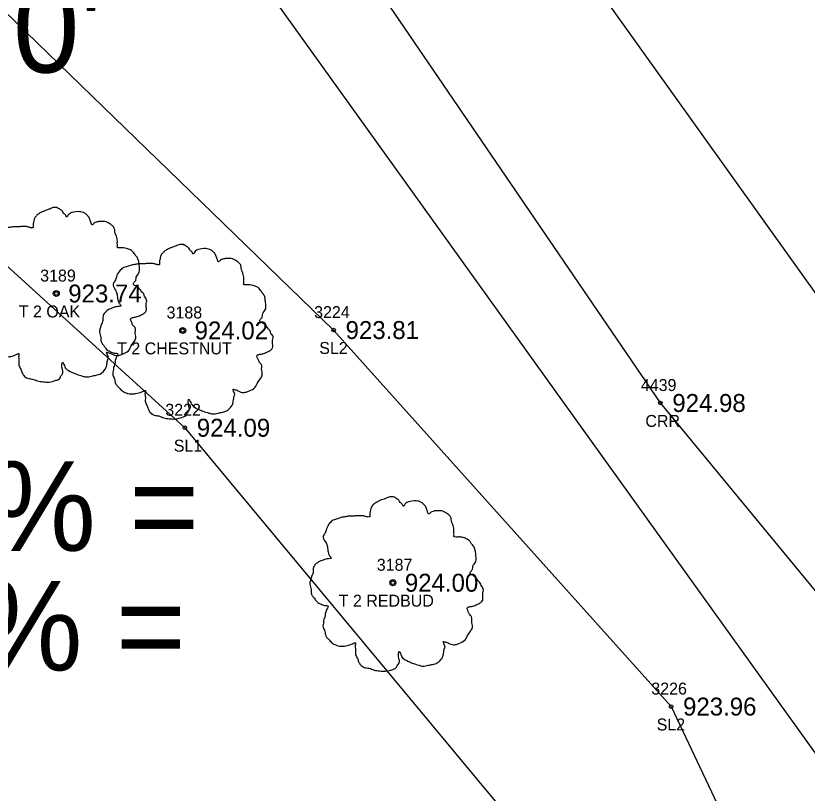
# Model space of a CAD drawing. Extents: x 1575382 to 1578175, y 1099175 to 1101955.
# Drawn here: x 1576931 to 1576997.2, y 1100936.8 to 1101001.7 of the extents above; entities that cross this region are included whole.
import ezdxf

# ---------------------------------------------------------------- set-up
doc = ezdxf.new("R2010")
doc.units = 0
for name, color, linetype in [('RD_EX_H2O', 7, 'Continuous'), ('RD_EX_H2O_txCode', 7, 'Continuous'), ('RD_EX_TX_H2O_ELEV', 7, 'Continuous'), ('RD_EX_TX_VEG_ELEV', 7, 'Continuous'), ('RD_EX_VEG', 7, 'Continuous'), ('RD_EX_VEG_txCode', 7, 'Continuous'), ('RD_HC_Cl', 7, 'Continuous'), ('RD_HC_Data', 7, 'Continuous'), ('RD_SMD_Locator', 7, 'Continuous')]:
    doc.layers.add(name, color=color, linetype=linetype)

msp = doc.modelspace()

# ---------------------------------------------------------------- linework, layer by layer
at = {"layer": 'RD_EX_H2O'}
msp.add_lwpolyline([(1577042.97, 1100897.204), (1577038.115, 1100899.956), (1577014.743, 1100933.184), (1576984.891, 1100969.371), (1576955.449, 1101012.576), (1576924.867, 1101056.147), (1576897.244, 1101102.51), (1576868.308, 1101145.43), (1576840.707, 1101206.599)], dxfattribs=at)
at = {"layer": 'RD_EX_VEG'}
for points in [[(1576850.621, 1101171.41), (1576930.104, 1101034.469), (1577038.251, 1100883.779), (1577074.138, 1100918.209), (1577030.741, 1100978.52)], [(1576842.661, 1101165.203), (1576856.324, 1101117.296), (1576901.07, 1101050.702), (1576926.345, 1101005.763), (1576957.585, 1100975.469), (1576985.787, 1100943.994), (1577005.951, 1100901.315), (1577049.501, 1100868.209), (1577075.374, 1100845.032), (1577056.225, 1100809.989)], [(1576823.907, 1101161.244), (1576835.181, 1101111.009), (1576847.368, 1101072.746), (1576888.665, 1101041.707), (1576913.762, 1100995.867), (1576945.147, 1100967.302), (1576973.299, 1100933.425), (1576973.63, 1100896.298), (1576975.024, 1100865.506), (1577014.084, 1100835.799), (1577056.225, 1100809.989)]]:
    msp.add_lwpolyline(points, dxfattribs=at)
for centre, radius in [((1576934.405, 1100978.523), 0.25), ((1576934.392, 1100978.504), 0.0001), ((1576944.968, 1100975.435), 0.25), ((1576944.955, 1100975.416), 0.0001), ((1576962.538, 1100954.345), 0.25), ((1576962.525, 1100954.326), 0.0001)]:
    msp.add_circle(centre, radius, dxfattribs=at)
for points in [[(1576934.537, 1100985.69), (1576934.237, 1100985.715), (1576933.912, 1100985.615), (1576933.662, 1100985.515), (1576933.437, 1100985.44), (1576933.212, 1100985.34), (1576932.912, 1100985.165), (1576932.688, 1100984.965), (1576932.563, 1100984.715), (1576932.513, 1100984.491), (1576932.463, 1100984.216), (1576932.463, 1100984.041), (1576932.338, 1100984.016), (1576932.188, 1100984.041), (1576931.938, 1100984.116), (1576931.688, 1100984.116), (1576931.438, 1100984.116), (1576931.088, 1100984.091), (1576930.738, 1100984.091), (1576930.464, 1100984.041), (1576930.139, 1100983.991), (1576929.764, 1100983.866), (1576929.414, 1100983.741), (1576929.114, 1100983.491), (1576928.864, 1100983.016), (1576928.739, 1100982.666), (1576928.589, 1100982.416), (1576928.739, 1100981.967), (1576928.914, 1100981.617), (1576928.939, 1100981.417), (1576929.014, 1100980.992), (1576929.114, 1100980.767), (1576929.239, 1100980.567), (1576929.164, 1100980.542), (1576928.789, 1100980.492), (1576928.489, 1100980.392), (1576928.065, 1100980.167), (1576927.84, 1100979.943), (1576927.74, 1100979.618), (1576927.715, 1100979.268), (1576927.615, 1100979.068), (1576927.54, 1100978.793), (1576927.515, 1100978.718), (1576927.465, 1100978.393), (1576927.565, 1100977.943), (1576927.59, 1100977.594), (1576927.715, 1100977.369), (1576927.865, 1100977.194), (1576928.04, 1100976.944), (1576928.439, 1100976.719), (1576928.764, 1100976.619), (1576928.964, 1100976.594), (1576928.789, 1100976.094), (1576928.739, 1100975.744), (1576928.614, 1100975.345), (1576928.614, 1100975.27), (1576928.564, 1100974.795), (1576928.714, 1100974.47), (1576928.789, 1100974.095), (1576928.964, 1100973.87), (1576929.239, 1100973.57), (1576929.564, 1100973.345), (1576930.064, 1100973.22), (1576930.464, 1100973.245), (1576931.038, 1100973.42), (1576931.288, 1100973.495), (1576931.263, 1100973.32), (1576931.288, 1100972.946), (1576931.288, 1100972.521), (1576931.438, 1100972.196), (1576931.538, 1100971.921), (1576931.688, 1100971.671), (1576932.013, 1100971.446), (1576932.413, 1100971.371), (1576932.837, 1100971.221), (1576933.287, 1100971.146), (1576933.787, 1100971.121), (1576934.387, 1100971.271), (1576934.662, 1100971.396), (1576934.762, 1100971.571), (1576934.962, 1100971.946), (1576934.912, 1100972.171), (1576934.937, 1100972.771), (1576935.036, 1100972.596), (1576935.211, 1100972.246), (1576935.711, 1100971.946), (1576936.111, 1100971.771), (1576936.586, 1100971.621), (1576936.886, 1100971.546), (1576937.36, 1100971.621), (1576937.735, 1100971.696), (1576938.11, 1100971.821), (1576938.41, 1100972.096), (1576938.585, 1100972.371), (1576938.635, 1100972.646), (1576938.71, 1100973.021), (1576938.76, 1100973.195)], [(1576938.76, 1100973.195), (1576938.685, 1100973.37), (1576938.635, 1100973.62), (1576938.71, 1100973.595), (1576938.885, 1100973.545), (1576939.16, 1100973.42), (1576939.385, 1100973.345), (1576939.709, 1100973.37), (1576939.984, 1100973.47), (1576940.434, 1100973.745), (1576940.709, 1100974.22), (1576940.984, 1100974.62), (1576941.059, 1100974.945), (1576941.009, 1100975.17), (1576940.984, 1100975.669), (1576940.784, 1100975.919), (1576940.734, 1100976.044), (1576940.634, 1100976.444), (1576940.709, 1100976.494), (1576940.984, 1100976.544), (1576941.359, 1100976.669), (1576941.634, 1100976.794), (1576941.859, 1100976.969), (1576941.933, 1100977.194), (1576941.909, 1100977.594), (1576941.958, 1100977.993), (1576941.884, 1100978.143), (1576941.784, 1100978.293), (1576941.709, 1100978.493), (1576941.559, 1100978.643), (1576941.459, 1100978.793), (1576941.359, 1100978.893), (1576941.234, 1100979.043), (1576941.059, 1100979.168), (1576940.909, 1100979.218), (1576940.859, 1100979.368), (1576941.009, 1100979.568), (1576941.059, 1100979.668), (1576941.084, 1100979.893), (1576941.309, 1100980.242), (1576941.359, 1100980.642), (1576941.309, 1100981.067), (1576941.259, 1100981.342), (1576941.109, 1100981.617), (1576940.909, 1100981.867), (1576940.784, 1100982.042), (1576940.609, 1100982.167), (1576940.284, 1100982.292), (1576940.034, 1100982.341), (1576939.684, 1100982.341), (1576939.485, 1100982.391), (1576939.51, 1100982.441), (1576939.51, 1100982.591), (1576939.51, 1100982.866), (1576939.435, 1100983.316), (1576939.285, 1100983.816), (1576939.285, 1100983.841), (1576939.185, 1100984.091), (1576938.96, 1100984.291), (1576938.785, 1100984.391), (1576938.585, 1100984.516), (1576938.335, 1100984.541), (1576938.035, 1100984.541), (1576937.76, 1100984.491), (1576937.56, 1100984.391), (1576937.385, 1100984.266), (1576937.31, 1100984.416), (1576937.211, 1100984.715), (1576937.161, 1100984.865), (1576937.011, 1100985.04), (1576936.786, 1100985.24), (1576936.336, 1100985.365), (1576935.711, 1100985.29), (1576935.411, 1100985.09), (1576935.261, 1100984.915), (1576935.211, 1100985.04), (1576935.011, 1100985.24), (1576934.912, 1100985.415), (1576934.737, 1100985.54), (1576934.587, 1100985.64), (1576934.487, 1100985.69)], [(1576945.1, 1100982.602), (1576944.8, 1100982.627), (1576944.475, 1100982.527), (1576944.225, 1100982.427), (1576944, 1100982.352), (1576943.775, 1100982.252), (1576943.476, 1100982.078), (1576943.251, 1100981.878), (1576943.126, 1100981.628), (1576943.076, 1100981.403), (1576943.026, 1100981.128), (1576943.026, 1100980.953), (1576942.901, 1100980.928), (1576942.751, 1100980.953), (1576942.501, 1100981.028), (1576942.251, 1100981.028), (1576942.001, 1100981.028), (1576941.651, 1100981.003), (1576941.301, 1100981.003), (1576941.027, 1100980.953), (1576940.702, 1100980.903), (1576940.327, 1100980.778), (1576939.977, 1100980.653), (1576939.677, 1100980.403), (1576939.427, 1100979.928), (1576939.302, 1100979.579), (1576939.152, 1100979.329), (1576939.302, 1100978.879), (1576939.477, 1100978.529), (1576939.502, 1100978.329), (1576939.577, 1100977.904), (1576939.677, 1100977.679), (1576939.802, 1100977.479), (1576939.727, 1100977.455), (1576939.352, 1100977.405), (1576939.052, 1100977.305), (1576938.628, 1100977.08), (1576938.403, 1100976.855), (1576938.303, 1100976.53), (1576938.278, 1100976.18), (1576938.178, 1100975.98), (1576938.103, 1100975.705), (1576938.078, 1100975.63), (1576938.028, 1100975.305), (1576938.128, 1100974.856), (1576938.153, 1100974.506), (1576938.278, 1100974.281), (1576938.428, 1100974.106), (1576938.603, 1100973.856), (1576939.002, 1100973.631), (1576939.327, 1100973.531), (1576939.527, 1100973.506), (1576939.352, 1100973.006), (1576939.302, 1100972.657), (1576939.177, 1100972.257), (1576939.177, 1100972.182), (1576939.127, 1100971.707), (1576939.277, 1100971.382), (1576939.352, 1100971.007), (1576939.527, 1100970.782), (1576939.802, 1100970.483), (1576940.127, 1100970.258), (1576940.627, 1100970.133), (1576941.027, 1100970.158), (1576941.601, 1100970.333), (1576941.851, 1100970.408), (1576941.826, 1100970.233), (1576941.851, 1100969.858), (1576941.851, 1100969.433), (1576942.001, 1100969.108), (1576942.101, 1100968.833), (1576942.251, 1100968.583), (1576942.576, 1100968.359), (1576942.976, 1100968.284), (1576943.401, 1100968.134), (1576943.85, 1100968.059), (1576944.35, 1100968.034), (1576944.95, 1100968.184), (1576945.225, 1100968.309), (1576945.325, 1100968.483), (1576945.525, 1100968.858), (1576945.475, 1100969.083), (1576945.5, 1100969.683), (1576945.6, 1100969.508), (1576945.775, 1100969.158), (1576946.274, 1100968.858), (1576946.674, 1100968.683), (1576947.149, 1100968.533), (1576947.449, 1100968.458), (1576947.924, 1100968.533), (1576948.298, 1100968.608), (1576948.673, 1100968.733), (1576948.973, 1100969.008), (1576949.148, 1100969.283), (1576949.198, 1100969.558), (1576949.273, 1100969.933), (1576949.323, 1100970.108)], [(1576949.323, 1100970.108), (1576949.248, 1100970.283), (1576949.198, 1100970.533), (1576949.273, 1100970.508), (1576949.448, 1100970.458), (1576949.723, 1100970.333), (1576949.948, 1100970.258), (1576950.273, 1100970.283), (1576950.547, 1100970.383), (1576950.997, 1100970.658), (1576951.272, 1100971.132), (1576951.547, 1100971.532), (1576951.622, 1100971.857), (1576951.572, 1100972.082), (1576951.547, 1100972.582), (1576951.347, 1100972.832), (1576951.297, 1100972.956), (1576951.197, 1100973.356), (1576951.272, 1100973.406), (1576951.547, 1100973.456), (1576951.922, 1100973.581), (1576952.197, 1100973.706), (1576952.422, 1100973.881), (1576952.497, 1100974.106), (1576952.472, 1100974.506), (1576952.522, 1100974.906), (1576952.447, 1100975.056), (1576952.347, 1100975.205), (1576952.272, 1100975.405), (1576952.122, 1100975.555), (1576952.022, 1100975.705), (1576951.922, 1100975.805), (1576951.797, 1100975.955), (1576951.622, 1100976.08), (1576951.472, 1100976.13), (1576951.422, 1100976.28), (1576951.572, 1100976.48), (1576951.622, 1100976.58), (1576951.647, 1100976.805), (1576951.872, 1100977.155), (1576951.922, 1100977.554), (1576951.872, 1100977.979), (1576951.822, 1100978.254), (1576951.672, 1100978.529), (1576951.472, 1100978.779), (1576951.347, 1100978.954), (1576951.172, 1100979.079), (1576950.847, 1100979.204), (1576950.597, 1100979.254), (1576950.248, 1100979.254), (1576950.048, 1100979.304), (1576950.073, 1100979.354), (1576950.073, 1100979.504), (1576950.073, 1100979.779), (1576949.998, 1100980.228), (1576949.848, 1100980.728), (1576949.848, 1100980.753), (1576949.748, 1100981.003), (1576949.523, 1100981.203), (1576949.348, 1100981.303), (1576949.148, 1100981.428), (1576948.898, 1100981.453), (1576948.598, 1100981.453), (1576948.323, 1100981.403), (1576948.123, 1100981.303), (1576947.949, 1100981.178), (1576947.874, 1100981.328), (1576947.774, 1100981.628), (1576947.724, 1100981.778), (1576947.574, 1100981.953), (1576947.349, 1100982.152), (1576946.899, 1100982.277), (1576946.274, 1100982.202), (1576945.974, 1100982.003), (1576945.824, 1100981.828), (1576945.775, 1100981.953), (1576945.575, 1100982.152), (1576945.475, 1100982.327), (1576945.3, 1100982.452), (1576945.15, 1100982.552), (1576945.05, 1100982.602)], [(1576962.67, 1100961.512), (1576962.37, 1100961.537), (1576962.045, 1100961.437), (1576961.795, 1100961.337), (1576961.57, 1100961.262), (1576961.345, 1100961.162), (1576961.045, 1100960.988), (1576960.821, 1100960.788), (1576960.696, 1100960.538), (1576960.646, 1100960.313), (1576960.596, 1100960.038), (1576960.596, 1100959.863), (1576960.471, 1100959.838), (1576960.321, 1100959.863), (1576960.071, 1100959.938), (1576959.821, 1100959.938), (1576959.571, 1100959.938), (1576959.221, 1100959.913), (1576958.871, 1100959.913), (1576958.597, 1100959.863), (1576958.272, 1100959.813), (1576957.897, 1100959.688), (1576957.547, 1100959.563), (1576957.247, 1100959.313), (1576956.997, 1100958.838), (1576956.872, 1100958.489), (1576956.722, 1100958.239), (1576956.872, 1100957.789), (1576957.047, 1100957.439), (1576957.072, 1100957.239), (1576957.147, 1100956.814), (1576957.247, 1100956.589), (1576957.372, 1100956.389), (1576957.297, 1100956.365), (1576956.922, 1100956.315), (1576956.622, 1100956.215), (1576956.198, 1100955.99), (1576955.973, 1100955.765), (1576955.873, 1100955.44), (1576955.848, 1100955.09), (1576955.748, 1100954.89), (1576955.673, 1100954.615), (1576955.648, 1100954.54), (1576955.598, 1100954.215), (1576955.698, 1100953.766), (1576955.723, 1100953.416), (1576955.848, 1100953.191), (1576955.998, 1100953.016), (1576956.173, 1100952.766), (1576956.572, 1100952.541), (1576956.897, 1100952.441), (1576957.097, 1100952.416), (1576956.922, 1100951.916), (1576956.872, 1100951.567), (1576956.747, 1100951.167), (1576956.747, 1100951.092), (1576956.697, 1100950.617), (1576956.847, 1100950.292), (1576956.922, 1100949.917), (1576957.097, 1100949.692), (1576957.372, 1100949.393), (1576957.697, 1100949.168), (1576958.197, 1100949.043), (1576958.597, 1100949.068), (1576959.171, 1100949.243), (1576959.421, 1100949.318), (1576959.396, 1100949.143), (1576959.421, 1100948.768), (1576959.421, 1100948.343), (1576959.571, 1100948.018), (1576959.671, 1100947.743), (1576959.821, 1100947.493), (1576960.146, 1100947.269), (1576960.546, 1100947.194), (1576960.97, 1100947.044), (1576961.42, 1100946.969), (1576961.92, 1100946.944), (1576962.52, 1100947.094), (1576962.795, 1100947.219), (1576962.895, 1100947.393), (1576963.095, 1100947.768), (1576963.045, 1100947.993), (1576963.07, 1100948.593), (1576963.169, 1100948.418), (1576963.344, 1100948.068), (1576963.844, 1100947.768), (1576964.244, 1100947.593), (1576964.719, 1100947.443), (1576965.019, 1100947.368), (1576965.493, 1100947.443), (1576965.868, 1100947.518), (1576966.243, 1100947.643), (1576966.543, 1100947.918), (1576966.718, 1100948.193), (1576966.768, 1100948.468), (1576966.843, 1100948.843), (1576966.893, 1100949.018)], [(1576966.893, 1100949.018), (1576966.818, 1100949.193), (1576966.768, 1100949.443), (1576966.843, 1100949.418), (1576967.018, 1100949.368), (1576967.293, 1100949.243), (1576967.518, 1100949.168), (1576967.842, 1100949.193), (1576968.117, 1100949.293), (1576968.567, 1100949.568), (1576968.842, 1100950.042), (1576969.117, 1100950.442), (1576969.192, 1100950.767), (1576969.142, 1100950.992), (1576969.117, 1100951.492), (1576968.917, 1100951.742), (1576968.867, 1100951.866), (1576968.767, 1100952.266), (1576968.842, 1100952.316), (1576969.117, 1100952.366), (1576969.492, 1100952.491), (1576969.767, 1100952.616), (1576969.992, 1100952.791), (1576970.066, 1100953.016), (1576970.042, 1100953.416), (1576970.091, 1100953.816), (1576970.017, 1100953.966), (1576969.917, 1100954.115), (1576969.842, 1100954.315), (1576969.692, 1100954.465), (1576969.592, 1100954.615), (1576969.492, 1100954.715), (1576969.367, 1100954.865), (1576969.192, 1100954.99), (1576969.042, 1100955.04), (1576968.992, 1100955.19), (1576969.142, 1100955.39), (1576969.192, 1100955.49), (1576969.217, 1100955.715), (1576969.442, 1100956.065), (1576969.492, 1100956.464), (1576969.442, 1100956.889), (1576969.392, 1100957.164), (1576969.242, 1100957.439), (1576969.042, 1100957.689), (1576968.917, 1100957.864), (1576968.742, 1100957.989), (1576968.417, 1100958.114), (1576968.167, 1100958.164), (1576967.817, 1100958.164), (1576967.618, 1100958.214), (1576967.643, 1100958.264), (1576967.643, 1100958.414), (1576967.643, 1100958.689), (1576967.568, 1100959.138), (1576967.418, 1100959.638), (1576967.418, 1100959.663), (1576967.318, 1100959.913), (1576967.093, 1100960.113), (1576966.918, 1100960.213), (1576966.718, 1100960.338), (1576966.468, 1100960.363), (1576966.168, 1100960.363), (1576965.893, 1100960.313), (1576965.693, 1100960.213), (1576965.518, 1100960.088), (1576965.443, 1100960.238), (1576965.344, 1100960.538), (1576965.294, 1100960.688), (1576965.144, 1100960.863), (1576964.919, 1100961.062), (1576964.469, 1100961.187), (1576963.844, 1100961.112), (1576963.544, 1100960.913), (1576963.394, 1100960.738), (1576963.344, 1100960.863), (1576963.144, 1100961.062), (1576963.045, 1100961.237), (1576962.87, 1100961.362), (1576962.72, 1100961.462), (1576962.62, 1100961.512)]]:
    msp.add_spline(points, degree=3, dxfattribs=at)
at = {"layer": 'RD_HC_Cl'}
msp.add_line((1576958.935, 1101033.042), (1577114.032, 1100815.757), dxfattribs=at)
msp.add_arc((1577257.909, 1101196.452), 450, 194.10128, 235.13175, dxfattribs=at)
at = {"layer": 'RD_SMD_Locator'}
for centre in [(1576934.405, 1100978.523), (1576944.968, 1100975.435), (1576957.585, 1100975.469), (1576984.891, 1100969.371), (1576945.147, 1100967.302), (1576962.538, 1100954.345), (1576985.787, 1100943.994)]:
    msp.add_circle(centre, 0.15, dxfattribs=at)

# ---------------------------------------------------------------- texts
at = {"layer": 'RD_EX_H2O_txCode'}
for s, p in [('4439', (1576983.261, 1100970.371)), ('CRR', (1576983.639, 1100967.371))]:
    msp.add_text(s, height=1, dxfattribs=at).set_placement(p)
at = {"layer": 'RD_EX_TX_H2O_ELEV'}
msp.add_text('924.98', height=1.5, dxfattribs=at).set_placement((1576985.891, 1100968.621))
at = {"layer": 'RD_EX_TX_VEG_ELEV'}
for s, p in [('923.74', (1576935.405, 1100977.773)), ('924.02', (1576945.968, 1100974.685)), ('923.81', (1576958.585, 1100974.719)), ('924.09', (1576946.147, 1100966.552)), ('924.00', (1576963.538, 1100953.595)), ('923.96', (1576986.787, 1100943.244))]:
    msp.add_text(s, height=1.5, dxfattribs=at).set_placement(p)
at = {"layer": 'RD_EX_VEG_txCode'}
for s, p in [('3189', (1576933.058, 1100979.523)), ('T 2 OAK', (1576931.271, 1100976.523)), ('3188', (1576943.621, 1100976.435)), ('3224', (1576955.955, 1100976.469)), ('T 2 CHESTNUT', (1576939.488, 1100973.435)), ('SL2', (1576956.38, 1100973.469)), ('3222', (1576943.517, 1100968.302)), ('SL1', (1576944.225, 1100965.302)), ('3187', (1576961.191, 1100955.345)), ('T 2 REDBUD', (1576958.01, 1100952.345)), ('3226', (1576984.134, 1100944.994)), ('SL2', (1576984.582, 1100941.994))]:
    msp.add_text(s, height=1, dxfattribs=at).set_placement(p)
at = {"layer": 'RD_HC_Data'}
for s, p in [("R = 450.00'", (1576887, 1100997)), ('P.C. - LG% = ', (1576887, 1100957)), ('P.T. - LG% = ', (1576887, 1100947))]:
    msp.add_text(s, height=7.5, dxfattribs=at).set_placement(p)

doc.saveas('drawing.dxf')
